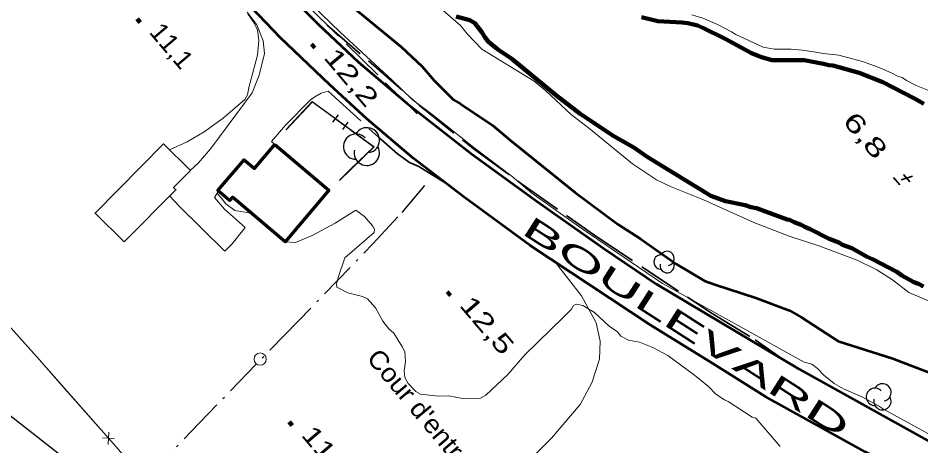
# Model space of a CAD drawing. Extents: x 386081 to 389416, y 5130568 to 5134082.
# Drawn here: x 387023.2 to 387170.4, y 5133108.7 to 5133178.5 of the extents above; entities that cross this region are included whole.
import ezdxf
from ezdxf.enums import TextEntityAlignment as Align

# ---------------------------------------------------------------- set-up
doc = ezdxf.new("R2010")
doc.units = 0
doc.header["$LTSCALE"] = 1.2
for name, pattern in [('DASH_DOUBLE_DOT', [9.2, 5, -1.2, 0.3, -1.2, 0.3, -1.2]), ('DOT_DASHED', [7.7, 5, -1.2, 0.3, -1.2]), ('LONG_DASH_SHORT_DASH', [9.9, 6, -1.2, 1.5, -1.2]), ('LONG_DASHED', [7.5, 6, -1.5])]:
    doc.linetypes.add(name, pattern=pattern)
for name, color, linetype, lineweight in [('1', 7, 'Continuous', 53), ('19', 7, 'Continuous', 13), ('2', 7, 'Continuous', 13), ('21', 7, 'LONG_DASHED', 35), ('3', 7, 'Continuous', 140), ('31', 7, 'Continuous', 70), ('36', 7, 'Continuous', 13), ('37', 7, 'Continuous', 13), ('4', 7, 'DASH_DOUBLE_DOT', 53), ('41', 7, 'DOT_DASHED', 25), ('44', 7, 'Continuous', 25), ('52', 7, 'Continuous', 13), ('57', 7, 'LONG_DASH_SHORT_DASH', 13)]:
    doc.layers.add(name, color=color, linetype=linetype, lineweight=lineweight)

msp = doc.modelspace()

# ---------------------------------------------------------------- linework, layer by layer
at = {"layer": '1'}
msp.add_lwpolyline([(387073.85, 5133183.55), (387085.71, 5133173.76), (387089.08, 5133170.58), (387091.08, 5133168.26), (387094.22, 5133165.13), (387095.33, 5133164.48), (387100.61, 5133160.97), (387103.43, 5133158.58), (387114.03, 5133150.05), (387121.07, 5133144.8), (387124.69, 5133142.48), (387130.57, 5133138.36), (387135.13, 5133135.63), (387136.84, 5133135.01), (387143.52, 5133132.88), (387148.98, 5133130.8), (387150.9, 5133129.7), (387156.93, 5133125.8), (387165.85, 5133122.97), (387171.89, 5133120.65)], dxfattribs=at)
at = {"layer": '19'}
for points in [[(387060.6, 5133179.41), (387062.18, 5133177.33), (387063.17, 5133174.76), (387063.41, 5133172.68), (387062.55, 5133169.13), (387061.4, 5133166.29), (387054.65, 5133157.22)], [(387073.79, 5133166.55), (387072.67, 5133166.2), (387071.63, 5133165.64), (387070.9, 5133165.14), (387066.81, 5133161), (387064.55, 5133158.34), (387065.08, 5133157.84)], [(387054.65, 5133157.22), (387052.57, 5133154.78), (387051.3, 5133153.62)], [(387058.13, 5133141.68), (387056.92, 5133140.44), (387049.51, 5133147.78), (387047.95, 5133149.45)], [(387058.13, 5133141.68), (387060.28, 5133144.34), (387056.91, 5133147.31), (387055.26, 5133149.19), (387055.9, 5133150.26)]]:
    msp.add_lwpolyline(points, dxfattribs=at)
at = {"layer": '2'}
for points in [[(387069.72, 5133182.05), (387075.72, 5133176.18), (387084.27, 5133168.3), (387087.5, 5133165.16), (387090.92, 5133162.65), (387097.54, 5133157.38), (387103.79, 5133152.63), (387107.01, 5133149.94), (387115.19, 5133144.11), (387128.29, 5133135.21), (387151.39, 5133122.37), (387152.65, 5133122.03), (387153.56, 5133121.36), (387154.56, 5133120.23), (387156.24, 5133118.88), (387157.78, 5133118.04), (387160.76, 5133116.74), (387163.5, 5133115.24), (387164.29, 5133114.69), (387196.29, 5133097.15)], [(387091.28, 5133180.78), (387095.38, 5133177.25), (387096.46, 5133175.88), (387098.86, 5133173.41), (387107.34, 5133168.18), (387109.25, 5133166.58), (387113.43, 5133162.66), (387116.2, 5133160.55), (387123.41, 5133154.72), (387127.29, 5133152.09), (387129.72, 5133150.96), (387134.85, 5133148.88), (387143.19, 5133145.13), (387148.92, 5133142.92), (387153.93, 5133141.3), (387160, 5133138.99), (387163.21, 5133137.44), (387165.8, 5133135.79), (387168.46, 5133133.7), (387173.35, 5133131.67)], [(387047.91, 5133156.99), (387050.79, 5133158.26), (387053.55, 5133159.92), (387056.65, 5133162.13), (387060.22, 5133165.18), (387060.62, 5133165.95), (387060.85, 5133167.13), (387062.24, 5133172.43), (387062.5, 5133174.78), (387062.28, 5133176.5), (387061.77, 5133177.57), (387060.68, 5133179.13)], [(387172.37, 5133166.36), (387169.61, 5133167.49), (387168.08, 5133168.28), (387167.35, 5133168.76), (387166.61, 5133169), (387165.82, 5133169.42), (387163.43, 5133170.44), (387160.86, 5133171.4), (387157, 5133172.41), (387154.49, 5133172.69), (387152.96, 5133172.98), (387151.13, 5133173.21), (387149.23, 5133173.37), (387146.47, 5133173.41), (387144.7, 5133173.7), (387140.23, 5133175.8), (387139.55, 5133176.23), (387137.23, 5133177.43), (387134.84, 5133178.45), (387133.06, 5133178.99)], [(387061.26, 5133146.63), (387058.55, 5133147.09), (387057.13, 5133148.19), (387056.37, 5133149.16), (387055.67, 5133149.88)], [(387142.92, 5133113.38), (387138.99, 5133115.95), (387138.41, 5133116.2), (387136.97, 5133117.13), (387135.78, 5133118.38), (387133.52, 5133120.26), (387129.13, 5133123.43), (387126.72, 5133124.76), (387124.52, 5133125.63), (387122.74, 5133125.97), (387121.49, 5133126.63), (387120.95, 5133127.29), (387119.61, 5133128.26), (387117.19, 5133130.44), (387115.29, 5133131.63), (387114.24, 5133131.84), (387113.8, 5133131.61), (387113.43, 5133131.01), (387112.17, 5133129.69), (387105.86, 5133123.55), (387103.06, 5133120.38), (387099.51, 5133116.96), (387098.59, 5133116.51), (387097.58, 5133116.38), (387095.73, 5133116.47), (387093.48, 5133116.88), (387091.76, 5133116.83), (387088.82, 5133117.13), (387088.08, 5133117.59), (387086.8, 5133118.9), (387086.28, 5133119.88), (387086.16, 5133120.98), (387086.37, 5133122.48), (387086.28, 5133124), (387085.92, 5133124.8), (387084.5, 5133127.12), (387083.66, 5133127.79), (387082.7, 5133129.04), (387081.48, 5133131.24), (387080.22, 5133132.69), (387079.4, 5133133.05), (387076.99, 5133133.68), (387075.21, 5133134.59), (387075.15, 5133135.09), (387075.41, 5133136.17), (387076.52, 5133139.36), (387081.28, 5133143.51), (387081.35, 5133144.05), (387081.07, 5133144.51), (387079.69, 5133146.11), (387078.27, 5133147.16), (387074.93, 5133145.05), (387071.19, 5133143), (387068.45, 5133141.88), (387066.77, 5133141.98)], [(387147.46, 5133108.62), (387143.47, 5133113.24), (387142.92, 5133113.38)]]:
    msp.add_lwpolyline(points, dxfattribs=at)
at = {"layer": '21', "linetype": 'Continuous', "lineweight": 53}
for points in [[(387230.37, 5133069.59), (387194.24, 5133089.79), (387161.3, 5133107.73), (387145.15, 5133116.72), (387136.51, 5133122.16), (387126.26, 5133128.44), (387106.73, 5133141.38), (387095.96, 5133149.29), (387087.62, 5133155.63), (387080.08, 5133162.01), (387074.05, 5133167.58), (387065.95, 5133175.28), (387057.79, 5133183.88), (387050.5, 5133191.99), (387043.48, 5133200.49), (387035.79, 5133210.15), (387022.38, 5133227.8), (387002.34, 5133253.84), (386993.85, 5133264.01), (386984.78, 5133273.68), (386975.89, 5133282.09), (386967.87, 5133288.47), (386965.39, 5133290.1)], [(387065.85, 5133183.74), (387072.22, 5133177.4), (387078.75, 5133171.29), (387086.64, 5133164.54), (387097.16, 5133156.3), (387107.84, 5133148.57), (387118.71, 5133140.88), (387127.33, 5133135.07), (387150.54, 5133121.2), (387173.95, 5133108.26), (387192.47, 5133097.88), (387214.48, 5133085.84), (387250.91, 5133065.47), (387267.03, 5133056.63), (387282.99, 5133048.5), (387288.99, 5133045.68), (387295.36, 5133042.94), (387306.68, 5133038.34), (387313.56, 5133035.67), (387328.51, 5133030.57), (387335.54, 5133028.5)]]:
    msp.add_lwpolyline(points, dxfattribs=at)
at = {"layer": '21'}
for points in [[(387088.28, 5133162.86), (387066.2, 5133184.63), (387061.63, 5133189.63), (387055.65, 5133196.79), (387041.97, 5133213.67), (387036.24, 5133221.11), (387018.35, 5133245.38), (387012.49, 5133252.76)], [(387073.56, 5133177.38), (387088.66, 5133164.22), (387097.43, 5133157.19), (387105.29, 5133151.46), (387117.4, 5133142.92), (387136.36, 5133130.3), (387143.41, 5133125.99), (387148.84, 5133122.22)], [(387073.79, 5133166.55), (387081.97, 5133159.06), (387085.09, 5133156.34), (387087.05, 5133154.89), (387088.58, 5133154.26), (387093.27, 5133151.34)]]:
    msp.add_lwpolyline(points, dxfattribs=at)
at = {"layer": '3'}
for p, q in [((387042.65, 5133178.33), (387043.16, 5133177.72)), ((387071.08, 5133174.22), (387071.59, 5133173.61)), ((387093.2, 5133133.82), (387093.71, 5133133.21)), ((387067.43, 5133112.66), (387067.94, 5133112.05))]:
    msp.add_line(p, q, dxfattribs=at)
at = {"layer": '3', "lineweight": 35}
for p, q in [((387165.92, 5133152.47), (387166.96, 5133151.25)), ((387169.02, 5133152.68), (387167.2, 5133152.11)), ((387167.59, 5133152.97), (387168.6, 5133151.78))]:
    msp.add_line(p, q, dxfattribs=at)
at = {"layer": '31', "lineweight": 35}
msp.add_lwpolyline([(387040.54, 5133141.98), (387035.8, 5133146.68), (387046.96, 5133157.93), (387051.34, 5133153.59), (387048.6, 5133150.84), (387048.97, 5133150.47)], close=True, dxfattribs=at)
at = {"layer": '31'}
msp.add_lwpolyline([(387065.1, 5133157.86), (387073.91, 5133150.38), (387066.77, 5133141.98), (387058.18, 5133149.26), (387057.72, 5133148.72), (387055.81, 5133150.34), (387060.07, 5133155.34), (387061.75, 5133153.92)], close=True, dxfattribs=at)
at = {"layer": '36', "lineweight": 25}
msp.add_lwpolyline([(386529.48, 5133338.34), (386646.14, 5133320.91), (386734.05, 5133307.9), (386763.33, 5133288.82), (386823.06, 5133250.19), (386965.77, 5133157.68), (387040.78, 5133098.87), (387093.59, 5133057.78), (387159.68, 5133026.76), (387228.64, 5132973.67), (387297.42, 5132941.46), (387339.88, 5132913.57), (387352.13, 5132976.96), (387402.17, 5132955.12), (387471.5, 5132924.49), (387529.57, 5132869.95)], dxfattribs=at)
at = {"layer": '36'}
msp.add_circle((387062.698, 5133122.88), 1, dxfattribs=at)
at = {"layer": '37', "lineweight": 25}
for p, q in [((387075.4, 5133162.68), (387074.51, 5133161.47)), ((387074.95, 5133162.07), (387076.57, 5133160.89)), ((387077.01, 5133161.5), (387076.13, 5133160.29)), ((387077.56, 5133153.92), (387075.61, 5133152.03))]:
    msp.add_line(p, q, dxfattribs=at)
at = {"layer": '37'}
for p, q in [((387030.04, 5133118.96), (387036.65, 5133111.46)), ((387037.91, 5133108.96), (387038.04, 5133110.96)), ((387036.98, 5133110.02), (387038.97, 5133109.9))]:
    msp.add_line(p, q, dxfattribs=at)
for points in [[(386982.2, 5133172.76), (386983.94, 5133170.51), (387026.71, 5133122.75), (387043.99, 5133103.13), (387040.04, 5133099.17), (387052.83, 5133088.51)], [(387023.4, 5133126.44), (387026.71, 5133122.75), (387030.04, 5133118.96)]]:
    msp.add_lwpolyline(points, dxfattribs=at)
at = {"layer": '37', "lineweight": 25}
for points in [[(387066.9, 5133160.26), (387071.2, 5133164.88), (387081.3, 5133157.49), (387075.64, 5133152)], [(387066.93, 5133160.23), (387071.21, 5133164.82), (387074.15, 5133162.66)], [(387077.37, 5133160.3), (387081.23, 5133157.49), (387077.56, 5133153.92)]]:
    msp.add_lwpolyline(points, dxfattribs=at)
at = {"layer": '4', "linetype": 'Continuous', "lineweight": 90}
for points in [[(387170.83, 5133134.71), (387170.03, 5133135.14), (387169.24, 5133135.43), (387167.28, 5133136.52), (387166.48, 5133137.07), (387162.5, 5133139.18), (387161.64, 5133139.54), (387159.12, 5133140.93), (387157.65, 5133141.52), (387157.04, 5133141.89), (387155.45, 5133142.49), (387152.38, 5133144.05), (387151.58, 5133144.35), (387150.91, 5133144.78), (387149.74, 5133145.19), (387149.01, 5133145.56), (387148.58, 5133145.61), (387143.61, 5133147.47), (387142.69, 5133147.64), (387141.78, 5133147.94), (387138.53, 5133148.59), (387136.14, 5133149.48), (387125.77, 5133155.84), (387123.62, 5133157.35), (387120.37, 5133159.23), (387114.84, 5133162.86), (387110.85, 5133165.96), (387103.73, 5133171.79), (387101.4, 5133173.37), (387099.92, 5133174.59), (387099.31, 5133175.32), (387098.82, 5133176.17), (387097.71, 5133177.64), (387096.85, 5133178.12), (387094.64, 5133178.72)], [(387124.87, 5133178.58), (387127.51, 5133177.93), (387131.43, 5133177.72), (387132.41, 5133177.61), (387134, 5133177.25), (387134.86, 5133176.89), (387138.6, 5133175.02), (387142.77, 5133172.73), (387144.43, 5133172.07), (387146.14, 5133171.59), (387151.35, 5133171.58), (387154.54, 5133171), (387155.39, 5133170.76), (387156.07, 5133170.71), (387160.36, 5133169.52), (387164.22, 5133168.02), (387169.37, 5133165.37), (387170.9, 5133164.46)]]:
    msp.add_lwpolyline(points, dxfattribs=at)
at = {"layer": '41'}
msp.add_lwpolyline([(387043.99, 5133103.13), (387051.43, 5133111.08), (387066.76, 5133126.87), (387081.07, 5133141.65), (387085.83, 5133146.79), (387089.54, 5133151.15)], dxfattribs=at)
at = {"layer": '44'}
for centre, radius, start, end in [((387078.321, 5133157.507), 2.056, 44.11537, 269.80396), ((387078.321, 5133157.507), 2.056, 44.11537, 269.80396), ((387080.089, 5133158.534), 2.056, 282.26917, 149.72626), ((387080.089, 5133158.534), 2.056, 282.26917, 149.72626), ((387080.089, 5133156.479), 2.056, 166.93686, 29.62122), ((387080.089, 5133156.479), 2.056, 166.93686, 29.62122), ((387129.038, 5133139.27), 1.168, 282.26917, 149.72626), ((387128.034, 5133138.687), 1.168, 44.11537, 269.80396), ((387129.038, 5133138.103), 1.168, 166.93686, 29.62122), ((387162.913, 5133116.722), 1.417, 44.11537, 269.80396), ((387164.132, 5133117.431), 1.417, 282.26917, 149.72626), ((387164.132, 5133116.013), 1.417, 166.93686, 29.62122)]:
    msp.add_arc(centre, radius, start, end, dxfattribs=at)
at = {"layer": '52'}
msp.add_lwpolyline([(387110.86, 5133138.63), (387115.1, 5133133.18), (387117.48, 5133128.8), (387118.13, 5133125.79), (387117.99, 5133122.84), (387116.77, 5133119), (387114.85, 5133115.45), (387110.2, 5133109.98), (387105.9, 5133105.7), (387103.07, 5133103.63), (387099.25, 5133101.63)], dxfattribs=at)

# ---------------------------------------------------------------- texts
at = {"layer": '21', "width": 2.15}
msp.add_text('BOULEVARD', height=3.5, rotation=327.26, dxfattribs=at).set_placement((387105.11, 5133143.43))
at = {"layer": '3'}
for s, width, p in [('11,1   ', 1.05, (387044.48, 5133176.11)), ('12,2   ', 1.4, (387072.91, 5133172)), ('12,5   ', 1.4, (387095.03, 5133131.6)), ('11,9   ', 1.3, (387069.26, 5133110.44))]:
    msp.add_text(s, height=3, rotation=310.294, dxfattribs=dict(at, width=width)).set_placement(p)
at = {"layer": '3', "width": 1.5}
msp.add_text('    6,8', height=3, rotation=310.294, dxfattribs=at).set_placement((387158.058, 5133160.935), align=Align.CENTER)
at = {"layer": '57', "width": 1.1}
msp.add_text("Cour d'entreposage", height=3, rotation=310.03, dxfattribs=at).set_placement((387079.91, 5133122.95))

doc.saveas('drawing.dxf')
